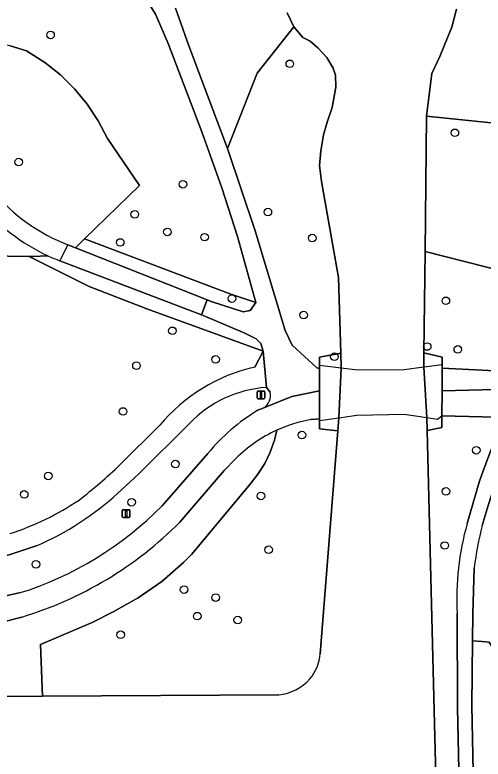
# Model space of a CAD drawing. Extents: x 160732 to 162107, y 387428 to 388479.
# Drawn here: x 160939.8 to 161000.1, y 388014.2 to 388110.1 of the extents above; entities that cross this region are included whole.
import ezdxf

# ---------------------------------------------------------------- set-up
doc = ezdxf.new("R2010")
doc.units = 0
for name, color, linetype in [('IMGEO_Boom', 7, 'Continuous'), ('IMGEO_Dek', 7, 'Continuous'), ('IMGEO_Fietspad_gesloten', 7, 'Continuous'), ('IMGEO_Gemengd_bos', 7, 'Continuous'), ('IMGEO_Groenvoorziening', 7, 'Continuous'), ('IMGEO_Lichtmast', 7, 'Continuous'), ('IMGEO_Loofbos', 7, 'Continuous'), ('IMGEO_Meer_plas_ven_vijver', 7, 'Continuous'), ('IMGEO_Terreindeel_open', 7, 'Continuous'), ('IMGEO_Voetpad_gesloten', 7, 'Continuous'), ('IMGEO_Voetpad_halfverhard', 7, 'Continuous')]:
    doc.layers.add(name, color=color, linetype=linetype)

msp = doc.modelspace()

# ---------------------------------------------------------------- linework, layer by layer
at = {"layer": 'IMGEO_Boom'}
for centre in [(160944.418, 388107.493), (160975.221, 388103.768), (160996.465, 388094.881), (160940.327, 388091.11), (160961.465, 388088.243), (160955.255, 388084.375), (160972.396, 388084.671), (160959.464, 388082.103), (160964.253, 388081.432), (160978.107, 388081.31), (160953.386, 388080.75), (160967.764, 388073.512), (160995.306, 388073.231), (160976.994, 388071.388), (160960.112, 388069.366), (160992.905, 388067.34), (160996.849, 388066.965), (160965.672, 388065.676), (160980.968, 388066.031), (160955.484, 388064.875), (160953.756, 388058.971), (160976.777, 388055.925), (160999.216, 388053.97), (160960.493, 388052.197), (160944.131, 388050.673), (160995.321, 388048.675), (160941.027, 388048.288), (160971.502, 388048.092), (160954.858, 388047.277), (160995.164, 388041.702), (160972.488, 388041.161), (160942.539, 388039.276), (160961.608, 388036.021), (160965.675, 388034.992), (160963.308, 388032.597), (160968.515, 388032.093), (160953.449, 388030.204)]:
    msp.add_circle(centre, 0.489, dxfattribs=at)
at = {"layer": 'IMGEO_Dek'}
msp.add_lwpolyline([(160994.823, 388061.627), (160994.839, 388064.566), (160994.841, 388064.967), (160992.472, 388064.663), (160989.952, 388064.34), (160983.916, 388064.285), (160981.834, 388064.552), (160979.058, 388064.909), (160979.058, 388064.503), (160979.059, 388061.614), (160979.061, 388058.023), (160979.061, 388057.81), (160981.517, 388058.161), (160983.839, 388058.484), (160989.944, 388058.62), (160992.877, 388058.184), (160994.243, 388057.981), (160994.806, 388058.428)], close=True, dxfattribs=at)
at = {"layer": 'IMGEO_Fietspad_gesloten'}
for points in [[(160977.981, 388057.919), (160979.061, 388058.023), (160979.059, 388061.614), (160975.494, 388060.894), (160971.868, 388059.435), (160971.11, 388059.13)], [(161007.081, 388061.934), (161000, 388061.761), (160994.823, 388061.627), (160994.806, 388058.428), (161000, 388058.271), (161002.652, 388058.191), (161005.02, 388057.929)], [(160964.647, 388053.547), (160958.774, 388046.832)], [(160966.77, 388051.358), (160968.282, 388052.911)], [(160961.07, 388044.718), (160966.77, 388051.358)], [(160940.393, 388035.583), (160930.649, 388033.415)], [(160929.656, 388030.079), (160938.037, 388031.775), (160940.72, 388032.485)]]:
    msp.add_lwpolyline(points, dxfattribs=at)
for centre, radius, start, end in [((160984.116, 388037.542), 25.203, 121.06698, 140.57658), ((160981.022, 388040.103), 18.074, 99.68552, 114.46376), ((160981.005, 388040.17), 18.005, 114.50345, 134.95939), ((160927.29, 388077.636), 44.047, 287.30647, 315.62602), ((160926.651, 388078.933), 48.532, 286.85188, 315.17081)]:
    msp.add_arc(centre, radius, start, end, dxfattribs=at)
at = {"layer": 'IMGEO_Gemengd_bos'}
for points in [[(160980.68, 388098.155), (160981.128, 388100.774), (160981.097, 388102.294), (160980.787, 388103.224), (160979.98, 388104.589), (160978.833, 388105.83), (160977.84, 388106.667), (160976.879, 388107.163), (160975.731, 388108.528), (160971.011, 388102.574), (160967.212, 388092.867), (160970.762, 388082.254), (160974.612, 388069.395), (160975.519, 388067.53), (160978.704, 388064.585), (160979.058, 388064.503), (160979.058, 388064.909), (160979.059, 388065.983), (160981.78, 388066.464), (160981.504, 388076.228), (160979.319, 388088.596), (160979.054, 388090.654), (160979.206, 388092.574), (160979.542, 388094.634), (160980.019, 388096.232)], [(160948.804, 388081.205), (160947.633, 388080.061), (160964.575, 388073.351), (160965.107, 388073.14), (160969.234, 388071.829), (160970.111, 388071.972), (160970.848, 388073.003), (160967.641, 388074.087)]]:
    msp.add_lwpolyline(points, close=True, dxfattribs=at)
msp.add_lwpolyline([(160944.062, 388079.044), (160942.099, 388078.929), (160941.655, 388078.937), (160949.388, 388075.07), (160956.8, 388072.192), (160971.774, 388066.755), (160971.492, 388067.74), (160970.882, 388068.343), (160969.417, 388069.073), (160964.293, 388071.234), (160963.848, 388071.404), (160945.615, 388078.39)], dxfattribs=at)
msp.add_arc((160953.997, 388100.464), 23.612, 245.11811, 249.20799, dxfattribs=at)
at = {"layer": 'IMGEO_Groenvoorziening'}
for points in [[(160939.231, 388106.069), (160941.336, 388105.438), (160943.672, 388103.959), (160945.684, 388102.355), (160947.518, 388100.549), (160949.153, 388098.562), (160950.571, 388096.414), (160951.757, 388094.13), (160955.864, 388088.097), (160948.804, 388081.205), (160967.641, 388074.087), (160970.848, 388073.003), (160968.508, 388081.537), (160966.473, 388087.773), (160963.891, 388095.005), (160959.55, 388106.409), (160957.984, 388110.063), (160957.926, 388110.173), (160956.799, 388111.975)], [(160960.501, 388110.961), (160961.192, 388109.011), (160962.021, 388106.67), (160963.74, 388102.1), (160967.212, 388092.867), (160971.011, 388102.574), (160975.731, 388108.528), (160974.893, 388110.327)], [(160996.699, 388110.823), (160996.088, 388108.491), (160995.546, 388107.233), (160994.513, 388104.713), (160993.519, 388102.526), (160992.819, 388097.04), (161004.078, 388095.845)], [(160949.153, 388098.562), (160947.518, 388100.549), (160945.684, 388102.355), (160943.672, 388103.959), (160941.336, 388105.438), (160939.231, 388106.069), (160937.072, 388106.477), (160934.882, 388106.657), (160932.685, 388106.607), (160930.505, 388106.327), (160928.366, 388105.821), (160926.292, 388105.095), (160924.306, 388104.156), (160922.526, 388103.08), (160920.621, 388099.854), (160919.557, 388098.053), (160920.916, 388097.621), (160927.647, 388095.665)], [(160946.646, 388080.452), (160947.633, 388080.061), (160948.804, 388081.205), (160955.864, 388088.097), (160951.757, 388094.13), (160950.571, 388096.414), (160949.153, 388098.562)], [(160935.391, 388085.795), (160934.814, 388086.472), (160932.86, 388086.628), (160926.756, 388082.463), (160928, 388081.884), (160929.642, 388081.119), (160932.653, 388080.084), (160935.756, 388079.369), (160938.916, 388078.983), (160941.655, 388078.937), (160942.099, 388078.929), (160944.062, 388079.044)], [(160971.774, 388066.755), (160956.8, 388072.192), (160949.388, 388075.07), (160941.655, 388078.937), (160938.916, 388078.983), (160935.756, 388079.369), (160932.653, 388080.084), (160929.642, 388081.119), (160928, 388081.884), (160926.774, 388080.983), (160925.287, 388080.122), (160923.252, 388079.079), (160921.453, 388078.296), (160919.053, 388077.357), (160916.34, 388076.418), (160914.227, 388075.87), (160906.865, 388074.558)], [(160970.699, 388064.694), (160971.774, 388066.755)], [(160972.695, 388061.474), (160972.2, 388062.064)], [(160971.11, 388059.13), (160971.868, 388059.435)], [(160998.051, 388044.52), (160999.577, 388049.854), (161000, 388050.983), (161002.343, 388057.235), (161002.652, 388058.191), (161000, 388058.271), (160994.806, 388058.428), (160994.798, 388056.907), (160992.915, 388056.516), (160993.345, 388039.254), (160994.233, 388003.375), (160994.086, 388001.922), (160993.183, 388000), (160992.451, 387999.084)], [(160891.666, 388039.692), (160889.226, 388041.185), (160889.166, 388036.109), (160889.105, 388030.966), (160890.833, 388021.964), (160943.374, 388022.281), (160943.127, 388028.926), (160949.799, 388031.771), (160952.46, 388033.147), (160955.704, 388034.946), (160958.742, 388037.074), (160961.54, 388039.508), (160962.558, 388040.532), (160970.124, 388049.585), (160971.125, 388050.88), (160971.985, 388052.273), (160972.695, 388053.749), (160973.247, 388055.29), (160973.537, 388056.554)], [(160962.313, 388057.441), (160955.737, 388050.876), (160953.094, 388048.449)], [(160953.355, 388052.104), (160958.469, 388057.196)], [(160958.774, 388046.832), (160964.647, 388053.547)], [(160968.282, 388052.911), (160966.77, 388051.358), (160961.07, 388044.718)], [(160942.558, 388041.639), (160939.097, 388040.491), (160932.342, 388039.121), (160930.649, 388033.415), (160940.393, 388035.583)], [(160997.056, 387999.217), (160997.058, 388000), (160997.085, 388008.755), (160996.797, 388020.825), (160996.776, 388032.924)], [(160940.72, 388032.485), (160938.037, 388031.775), (160929.656, 388030.079)], [(160967.129, 387988.286), (160970.234, 387987.432), (160973.225, 387986.838), (160978.217, 387986.277), (160983.24, 387986.241), (160995.593, 387986.889), (160996.56, 387987.053), (160997.751, 387987.372), (160998.902, 387987.814), (161000, 387988.374), (161002.794, 387990.53), (161005.138, 387993.942), (161005.778, 387995.861), (161006.235, 387999.998), (161006.99, 388010.72), (161007.021, 388019.002), (161000.871, 388029.257), (161000, 388029.323), (160998.735, 388029.418), (160998.672, 388021.021), (160998.917, 388008.318), (160999.007, 388000), (160999.022, 387998.644)]]:
    msp.add_lwpolyline(points, dxfattribs=at)
for centre, radius, start, end in [((160955.104, 388102.34), 23.466, 219.7193, 248.87151), ((160954.239, 388101.059), 24.253, 219.00248, 245.19085), ((160975.763, 388042.711), 22.559, 102.97207, 140.0514), ((160973.234, 388046.969), 15.13, 93.91807, 136.20197), ((160970.769, 388061.068), 1.968, 303.93708, 11.90886), ((160984.116, 388037.542), 25.203, 121.06698, 140.57658), ((160981.005, 388040.17), 18.005, 114.50345, 134.95939), ((160908.604, 388098.613), 64.543, 307.7244, 313.89669), ((160927.4, 388076.645), 38.147, 293.41249, 312.34116), ((160927.823, 388077.917), 36.502, 288.17465, 303.73699), ((160927.29, 388077.636), 44.047, 287.30647, 315.62602), ((160926.651, 388078.933), 48.532, 286.85188, 315.17081), ((161032.153, 388034.902), 35.432, 164.25014, 183.20074)]:
    msp.add_arc(centre, radius, start, end, dxfattribs=at)
at = {"layer": 'IMGEO_Lichtmast'}
for p, q in [((160971.021, 388060.708), (160971.021, 388061.508)), ((160971.021, 388061.508), (160971.021, 388060.708)), ((160971.121, 388061.608), (160971.911, 388061.608)), ((160971.911, 388061.608), (160971.121, 388061.608)), ((160972.011, 388061.508), (160972.011, 388060.708)), ((160972.011, 388060.708), (160972.011, 388061.508)), ((160971.911, 388060.608), (160971.121, 388060.608)), ((160971.121, 388060.608), (160971.911, 388060.608)), ((160953.658, 388045.414), (160953.658, 388046.214)), ((160953.658, 388046.214), (160953.658, 388045.414)), ((160953.758, 388046.314), (160954.548, 388046.314)), ((160954.548, 388046.314), (160953.758, 388046.314)), ((160954.648, 388046.214), (160954.648, 388045.414)), ((160954.648, 388045.414), (160954.648, 388046.214)), ((160954.548, 388045.314), (160953.758, 388045.314)), ((160953.758, 388045.314), (160954.548, 388045.314))]:
    msp.add_line(p, q, dxfattribs=at)
for points in [[(160971.441, 388061.483), (160971.591, 388061.483), (160971.591, 388060.733), (160971.441, 388060.733), (160971.441, 388061.483)], [(160954.078, 388046.189), (160954.228, 388046.189), (160954.228, 388045.439), (160954.078, 388045.439), (160954.078, 388046.189)]]:
    msp.add_lwpolyline(points, dxfattribs=at)
for centre, start, end in [((160971.121, 388061.508), 90, 180), ((160971.121, 388061.508), 90, 180), ((160971.911, 388061.508), 0, 90), ((160971.911, 388061.508), 360, 90), ((160971.121, 388060.708), 180, 270), ((160971.121, 388060.708), 180, 270), ((160971.911, 388060.708), 270, 0), ((160971.911, 388060.708), 270, 0), ((160953.758, 388046.214), 90, 180), ((160953.758, 388046.214), 90, 180), ((160954.548, 388046.214), 0, 90), ((160954.548, 388046.214), 360, 90), ((160953.758, 388045.414), 180, 270), ((160953.758, 388045.414), 180, 270), ((160954.548, 388045.414), 270, 0), ((160954.548, 388045.414), 270, 0)]:
    msp.add_arc(centre, 0.1, start, end, dxfattribs=at)
at = {"layer": 'IMGEO_Loofbos'}
for points in [[(161004.078, 388095.845), (160992.819, 388097.04), (160992.631, 388079.589), (161005.629, 388076.265), (161005.347, 388078.944), (161003.708, 388088.973)], [(161005.694, 388075.644), (161005.629, 388076.265), (160992.631, 388079.589), (160992.491, 388066.534), (160994.847, 388065.977), (160994.841, 388064.967), (160994.839, 388064.566), (161000, 388064.295), (161004.027, 388064.084)], [(160979.145, 388027.752), (160981.387, 388056.496), (160979.061, 388056.745), (160979.061, 388057.81), (160979.061, 388058.023), (160977.981, 388057.919)], [(161005.02, 388057.929), (161003.968, 388055.978), (161002.741, 388052.98), (161000.75, 388046.836), (161000, 388044.282)], [(160973.537, 388056.554), (160973.247, 388055.29), (160972.695, 388053.749), (160971.985, 388052.273), (160971.125, 388050.88), (160970.124, 388049.585), (160962.558, 388040.532), (160961.54, 388039.508), (160958.742, 388037.074), (160955.704, 388034.946), (160952.46, 388033.147), (160949.799, 388031.771), (160943.127, 388028.926), (160943.374, 388022.281), (160973.792, 388022.464)], [(160998.962, 388038.845), (160998.761, 388032.914), (160998.735, 388029.418), (161000, 388029.323), (161000.871, 388029.257), (161007.021, 388019.002), (161006.99, 388010.72), (161006.235, 387999.998), (161005.778, 387995.861), (161005.138, 387993.942), (161002.794, 387990.53), (161000, 387988.374), (160998.902, 387987.814), (160997.751, 387987.372), (160996.56, 387987.053), (160995.593, 387986.889), (160983.24, 387986.241), (160978.217, 387986.277), (160973.225, 387986.838), (160970.234, 387987.432), (160967.129, 387988.286)]]:
    msp.add_lwpolyline(points, dxfattribs=at)
for centre, radius, start, end in [((160981.022, 388040.103), 18.074, 99.68552, 114.46376), ((161040.911, 388033.654), 42.269, 165.43731, 172.94567), ((160973.344, 388028.245), 5.822, 320.18782, 355.14458), ((160973.166, 388028.661), 6.229, 275.76811, 318.29223)]:
    msp.add_arc(centre, radius, start, end, dxfattribs=at)
at = {"layer": 'IMGEO_Meer_plas_ven_vijver'}
for points in [[(160974.893, 388110.327), (160975.731, 388108.528), (160976.879, 388107.163), (160977.84, 388106.667), (160978.833, 388105.83), (160979.98, 388104.589), (160980.787, 388103.224), (160981.097, 388102.294), (160981.128, 388100.774), (160980.68, 388098.155), (160980.019, 388096.232), (160979.542, 388094.634), (160979.206, 388092.574), (160979.054, 388090.654), (160979.319, 388088.596), (160981.504, 388076.228), (160981.78, 388066.464), (160981.834, 388064.552), (160981.517, 388058.161), (160981.387, 388056.496), (160979.145, 388027.752)], [(160994.233, 388003.375), (160993.345, 388039.254), (160992.915, 388056.516), (160992.877, 388058.184), (160992.472, 388064.663), (160992.491, 388066.534), (160992.631, 388079.589), (160992.819, 388097.04), (160993.519, 388102.526), (160994.513, 388104.713), (160995.546, 388107.233), (160996.088, 388108.491), (160996.699, 388110.823)], [(160973.792, 388022.464), (160943.374, 388022.281), (160890.833, 388021.964), (160886.82, 388021.941), (160881.9, 388018.805), (160880.598, 388018.88), (160879.39, 388018.949), (160876.599, 388019.135), (160875.013, 388019.233), (160875.217, 388008.867), (160876.695, 388008.778), (160879.409, 388008.733), (160881.008, 388008.678), (160882.131, 388008.64), (160890, 388000), (160897.751, 387991.489), (160906.196, 387992.021), (160988.743, 387997.226)]]:
    msp.add_lwpolyline(points, dxfattribs=at)
for centre, radius, start, end in [((160973.344, 388028.245), 5.822, 320.18782, 355.14458), ((160973.166, 388028.661), 6.229, 275.76811, 318.29223)]:
    msp.add_arc(centre, radius, start, end, dxfattribs=at)
at = {"layer": 'IMGEO_Terreindeel_open'}
for points in [[(160981.834, 388064.552), (160981.78, 388066.464), (160979.059, 388065.983), (160979.058, 388064.909), (160979.058, 388064.503), (160979.059, 388061.614), (160979.061, 388058.023), (160979.061, 388057.81), (160979.061, 388056.745), (160981.387, 388056.496), (160981.517, 388058.161)], [(160994.823, 388061.627), (160994.839, 388064.566), (160994.841, 388064.967), (160994.847, 388065.977), (160992.491, 388066.534), (160992.472, 388064.663), (160992.877, 388058.184), (160992.915, 388056.516), (160994.798, 388056.907), (160994.806, 388058.428)]]:
    msp.add_lwpolyline(points, close=True, dxfattribs=at)
at = {"layer": 'IMGEO_Voetpad_gesloten'}
for points in [[(160955.064, 388119.793), (160956.799, 388111.975), (160957.926, 388110.173), (160957.984, 388110.063), (160959.55, 388106.409), (160963.891, 388095.005), (160966.473, 388087.773), (160968.508, 388081.537), (160970.848, 388073.003), (160970.111, 388071.972), (160969.234, 388071.829), (160965.107, 388073.14), (160964.575, 388073.351), (160963.848, 388071.404), (160964.293, 388071.234), (160969.417, 388069.073), (160970.882, 388068.343), (160971.492, 388067.74), (160971.774, 388066.755), (160972.2, 388062.064), (160972.695, 388061.474)], [(160971.868, 388059.435), (160975.494, 388060.894), (160979.059, 388061.614), (160979.058, 388064.503), (160978.704, 388064.585), (160975.519, 388067.53), (160974.612, 388069.395), (160970.762, 388082.254), (160967.212, 388092.867), (160963.74, 388102.1), (160962.021, 388106.67), (160961.192, 388109.011), (160960.501, 388110.961)], [(160945.615, 388078.39), (160946.646, 388080.452)], [(160972.2, 388062.064), (160971.774, 388066.755), (160970.699, 388064.694)], [(161000, 388044.282), (161000.75, 388046.836), (161002.741, 388052.98), (161003.968, 388055.978), (161005.02, 388057.929), (161002.652, 388058.191), (161002.343, 388057.235), (161000, 388050.983), (160999.577, 388049.854), (160998.051, 388044.52)], [(160953.094, 388048.449), (160955.737, 388050.876), (160962.313, 388057.441)], [(160958.469, 388057.196), (160953.355, 388052.104)], [(160932.342, 388039.121), (160939.097, 388040.491), (160942.558, 388041.639)], [(160998.761, 388032.914), (160998.962, 388038.845)], [(160996.776, 388032.924), (160996.797, 388020.825), (160997.085, 388008.755), (160997.058, 388000), (160997.056, 387999.217)], [(160999.022, 387998.644), (160999.007, 388000), (160998.917, 388008.318), (160998.672, 388021.021), (160998.735, 388029.418), (160998.761, 388032.914)]]:
    msp.add_lwpolyline(points, dxfattribs=at)
for points in [[(160994.823, 388061.627), (160994.839, 388064.566), (160994.841, 388064.967), (160992.472, 388064.663), (160989.952, 388064.34), (160983.916, 388064.285), (160981.834, 388064.552), (160979.058, 388064.909), (160979.058, 388064.503), (160979.059, 388061.614), (160979.061, 388058.023), (160979.061, 388057.81), (160981.517, 388058.161), (160983.839, 388058.484), (160989.944, 388058.62), (160992.877, 388058.184), (160994.243, 388057.981), (160994.806, 388058.428)], [(161041.841, 388063.881), (161035.584, 388063.921), (161031.8, 388063.945), (161006.517, 388064.105), (161004.027, 388064.084), (161000, 388064.295), (160994.839, 388064.566), (160994.823, 388061.627), (161000, 388061.761), (161007.081, 388061.934), (161036.475, 388061.871), (161041.858, 388061.388)]]:
    msp.add_lwpolyline(points, close=True, dxfattribs=at)
for centre, radius, start, end in [((160955.104, 388102.34), 23.466, 219.7193, 248.87151), ((160954.239, 388101.059), 24.253, 219.00248, 245.19085), ((160953.997, 388100.464), 23.612, 245.11811, 249.20799), ((160975.763, 388042.711), 22.559, 102.97207, 140.0514), ((160973.234, 388046.969), 15.13, 93.91807, 136.20197), ((160970.769, 388061.068), 1.968, 303.93708, 11.90886), ((160908.604, 388098.613), 64.543, 307.7244, 313.89669), ((160927.4, 388076.645), 38.147, 293.41249, 312.34116), ((160927.823, 388077.917), 36.502, 288.17465, 303.73699), ((161032.153, 388034.902), 35.432, 164.25014, 183.20074), ((161040.911, 388033.654), 42.269, 165.43731, 172.94567)]:
    msp.add_arc(centre, radius, start, end, dxfattribs=at)
at = {"layer": 'IMGEO_Voetpad_halfverhard'}
msp.add_lwpolyline([(160947.633, 388080.061), (160946.646, 388080.452), (160945.615, 388078.39), (160963.848, 388071.404), (160964.575, 388073.351)], close=True, dxfattribs=at)

doc.saveas('drawing.dxf')
